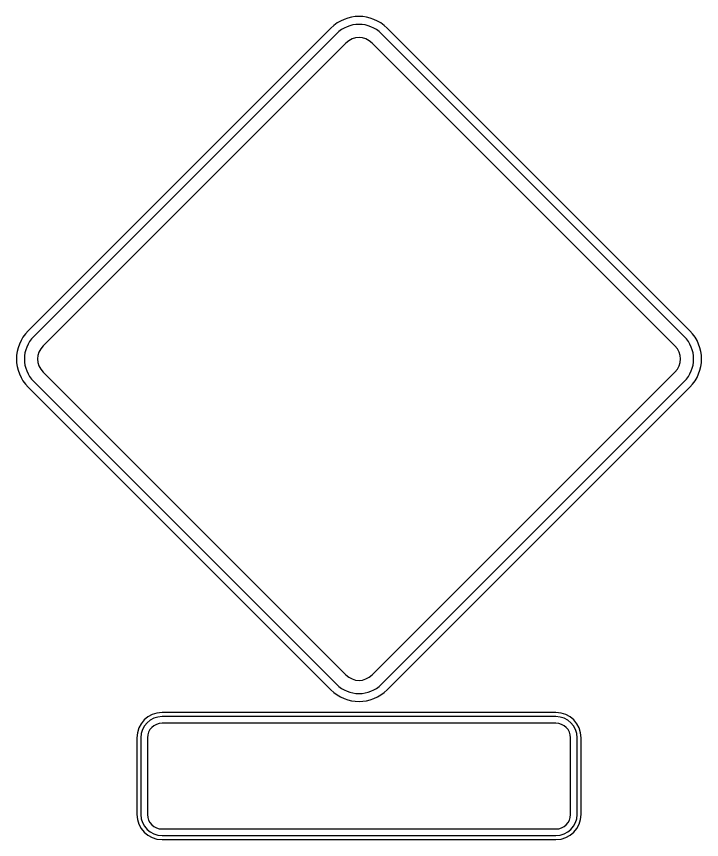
# Model space of a CAD drawing. Extents: x 10268197 to 10269179, y 2141503 to 2142677.
# Drawn here: x 10268404.92 to 10268410.31, y 2141860.57 to 2141867.06 of the extents above; entities that cross this region are included whole.
import ezdxf

# ---------------------------------------------------------------- set-up
doc = ezdxf.new("R2010")
doc.units = 0
doc.layers.add('GSOutline', color=7, linetype='Continuous')

msp = doc.modelspace()

# ---------------------------------------------------------------- linework, layer by layer
at = {"layer": 'GSOutline'}
for p, q in [((10268407.3946, 2141866.9648), (10268405.0081, 2141864.5783)), ((10268410.223, 2141864.5783), (10268407.8365, 2141866.9648)), ((10268407.4388, 2141866.9206), (10268405.0523, 2141864.5341)), ((10268410.1788, 2141864.5341), (10268407.7923, 2141866.9206)), ((10268407.5125, 2141866.8469), (10268405.126, 2141864.4604)), ((10268410.1052, 2141864.4604), (10268407.7187, 2141866.8469)), ((10268405.126, 2141864.2542), (10268407.5125, 2141861.8677)), ((10268407.7187, 2141861.8677), (10268410.1052, 2141864.2542)), ((10268405.0523, 2141864.1806), (10268407.4388, 2141861.7941)), ((10268407.7923, 2141861.7941), (10268410.1788, 2141864.1806)), ((10268405.0081, 2141864.1364), (10268407.3946, 2141861.7499)), ((10268407.8365, 2141861.7499), (10268410.223, 2141864.1364)), ((10268409.1677, 2141861.5706), (10268406.0635, 2141861.5706)), ((10268409.1677, 2141861.5393), (10268406.0635, 2141861.5393)), ((10268409.1677, 2141861.4872), (10268406.0635, 2141861.4872)), ((10268405.8656, 2141861.3727), (10268405.8656, 2141860.7685)), ((10268405.8968, 2141861.3727), (10268405.8968, 2141860.7685)), ((10268405.9489, 2141861.3727), (10268405.9489, 2141860.7685)), ((10268409.2822, 2141860.7685), (10268409.2822, 2141861.3727)), ((10268409.3343, 2141860.7685), (10268409.3343, 2141861.3727)), ((10268409.3656, 2141860.7685), (10268409.3656, 2141861.3727)), ((10268406.0635, 2141860.6539), (10268409.1677, 2141860.6539)), ((10268406.0635, 2141860.6018), (10268409.1677, 2141860.6018)), ((10268406.0635, 2141860.5706), (10268409.1677, 2141860.5706))]:
    msp.add_line(p, q, dxfattribs=at)
for centre, radius, start, end in [((10268407.6156, 2141866.7438), 0.3125, 45, 135), ((10268407.6156, 2141866.7438), 0.25, 45, 135), ((10268407.6156, 2141866.7438), 0.1458, 45, 135), ((10268405.2291, 2141864.3573), 0.3125, 135, 225), ((10268405.2291, 2141864.3573), 0.25, 135, 225), ((10268410.0021, 2141864.3573), 0.25, 315, 45), ((10268410.0021, 2141864.3573), 0.3125, 315, 45), ((10268405.2291, 2141864.3573), 0.1458, 135, 225), ((10268410.0021, 2141864.3573), 0.1458, 315, 45), ((10268407.6156, 2141861.9708), 0.1458, 225, 315), ((10268407.6156, 2141861.9708), 0.3125, 225, 315), ((10268407.6156, 2141861.9708), 0.25, 225, 315), ((10268406.0635, 2141861.3727), 0.1979, 90, 180), ((10268409.1677, 2141861.3727), 0.1979, 0, 90), ((10268406.0635, 2141861.3727), 0.1667, 90, 180), ((10268406.0635, 2141861.3727), 0.1146, 90, 180), ((10268409.1677, 2141861.3727), 0.1667, 0, 90), ((10268409.1677, 2141861.3727), 0.1146, 0, 90), ((10268406.0635, 2141860.7685), 0.1979, 180, 270), ((10268406.0635, 2141860.7685), 0.1667, 180, 270), ((10268406.0635, 2141860.7685), 0.1146, 180, 270), ((10268409.1677, 2141860.7685), 0.1667, 270, 0), ((10268409.1677, 2141860.7685), 0.1146, 270, 0), ((10268409.1677, 2141860.7685), 0.1979, 270, 0)]:
    msp.add_arc(centre, radius, start, end, dxfattribs=at)

doc.saveas('drawing.dxf')
